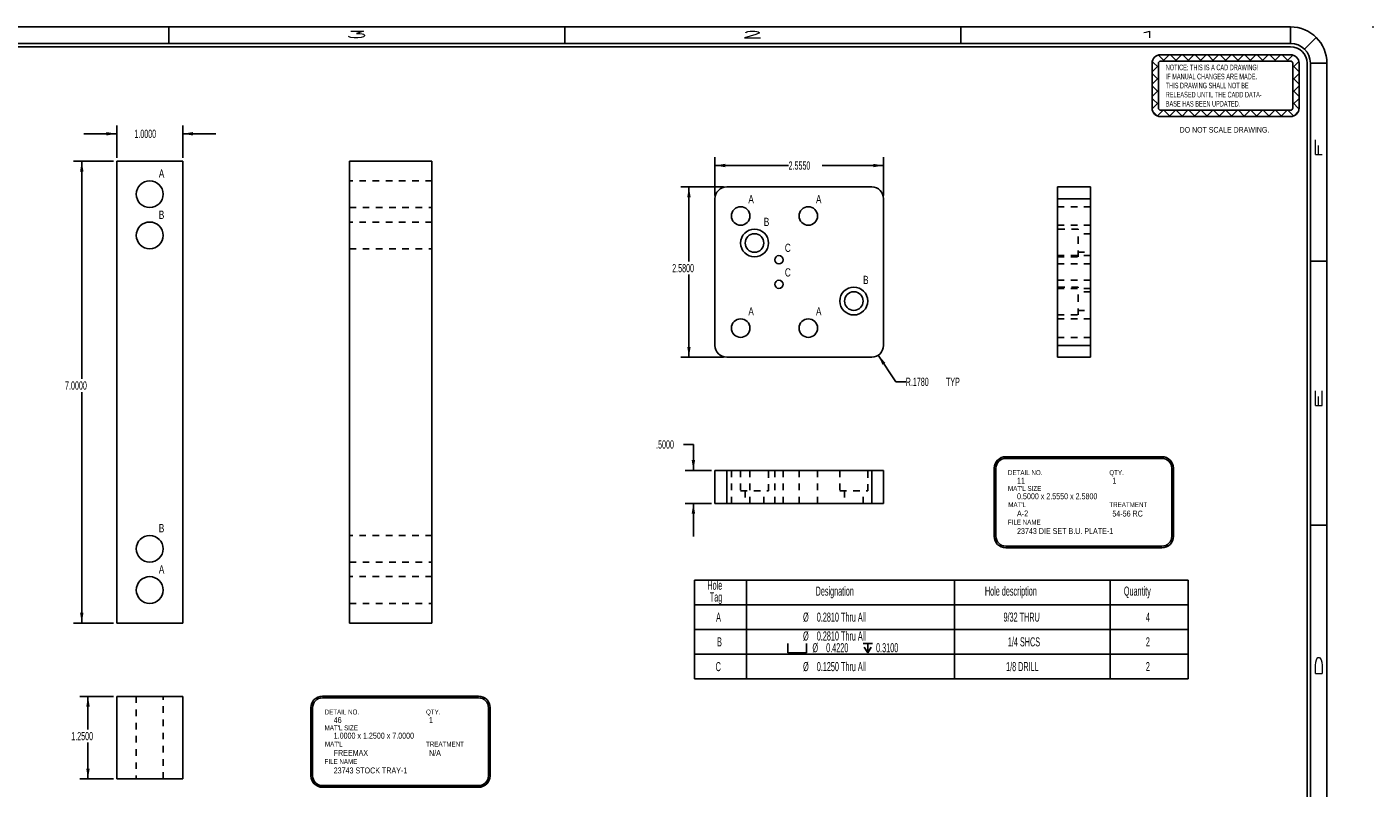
# Model space of a CAD drawing. Header units: inches. Extents: x 1802 to 2468, y -208 to -72.
# Tile 276 of 595: x 2084 to 2104, y -146 to -135. Entities that reach past the tile are written whole.
import ezdxf

# ---------------------------------------------------------------- set-up
doc = ezdxf.new("R2010")
doc.units = ezdxf.units.IN
doc.header["$LTSCALE"] = 0.5
doc.header["$MEASUREMENT"] = 0
doc.linetypes.add('HIDDEN', pattern=[0.225, 0.15, -0.075])
for name, color, linetype in [('DSS-M-S', 53, 'Continuous'), ('SID-M-D', 42, 'Continuous'), ('SID-M-H', 4, 'HIDDEN'), ('SID-M-M', 233, 'Continuous'), ('SID-M-S', 105, 'Continuous')]:
    doc.layers.add(name, color=color, linetype=linetype)
doc.styles.add('R', font='ROMAND.SHX')
doc.styles.add('SLDTEXTSTYLE0', font='TXT', dxfattribs={"width": 0.595745})
doc.styles.add('SLDTEXTSTYLE1', font='TXT', dxfattribs={"width": 0.744681})

# ---------------------------------------------------------------- blocks, each defined once
blk = doc.blocks.new('SW_SYMBOL_HOLE_SPOT')
at = {"layer": 'SID-M-D', "color": 0}
for p, q in [((0, 34.4), (0, 3)), ((0, 3), (63, 3)), ((63, 3), (63, 34.4))]:
    blk.add_line(p, q, dxfattribs=at)
blk = doc.blocks.new('SW_SYMBOL_HOLE_DEPTH')
at = {"layer": 'SID-M-D', "color": 0}
for p, q in [((0, 34.4), (31.5, 34.4)), ((3.9, 21.9), (15.7, 3)), ((15.7, 34.4), (15.7, 3)), ((27.6, 21.9), (15.7, 3))]:
    blk.add_line(p, q, dxfattribs=at)
blk = doc.blocks.new('SW_NOTE_0')
at = {"layer": 'DSS-M-S', "color": 0, "insert": (0, 0.11), "char_height": 0.08504, "attachment_point": 1, "style": 'SLDTEXTSTYLE0'}
blk.add_mtext('RELEASED UNTIL THE CADD DATA-', dxfattribs=at)
blk = doc.blocks.new('SW_NOTE_0_1')
at = {"layer": 'DSS-M-S', "color": 0, "insert": (0, 0.11), "char_height": 0.08504, "attachment_point": 1, "style": 'SLDTEXTSTYLE0'}
blk.add_mtext('BASE HAS BEEN UPDATED.', dxfattribs=at)
blk = doc.blocks.new('SW_NOTE_0_2')
at = {"layer": 'DSS-M-S', "color": 0, "insert": (0.872, 0.11), "char_height": 0.08504, "attachment_point": 2, "style": 'SLDTEXTSTYLE1'}
blk.add_mtext('DO NOT SCALE DRAWING.', dxfattribs=at)
blk = doc.blocks.new('SW_NOTE_0_3')
at = {"layer": 'DSS-M-S', "color": 0, "insert": (0, 0.11), "char_height": 0.08504, "attachment_point": 1, "style": 'SLDTEXTSTYLE0'}
blk.add_mtext('THIS DRAWING SHALL NOT BE', dxfattribs=at)
blk = doc.blocks.new('SW_NOTE_0_4')
at = {"layer": 'DSS-M-S', "color": 0, "insert": (0, 0.11), "char_height": 0.08504, "attachment_point": 1, "style": 'SLDTEXTSTYLE0'}
blk.add_mtext('IF MANUAL CHANGES ARE MADE.', dxfattribs=at)
blk = doc.blocks.new('SW_NOTE_0_5')
at = {"layer": 'DSS-M-S', "color": 0, "insert": (0, 0.11), "char_height": 0.08504, "attachment_point": 1, "style": 'SLDTEXTSTYLE0'}
blk.add_mtext('NOTICE: THIS IS A CAD DRAWING!', dxfattribs=at)
blk = doc.blocks.new('DMBLK256')
at = {"layer": 'DSS-M-S', "color": 8}
for p, q in [((-0.89, 0.409), (-0.982, 0.501)), ((-0.949, 0.505), (1.022, 0.505)), ((-0.949, 0.409), (1.022, 0.409)), ((-0.916, 0.409), (-0.82, 0.505)), ((-0.702, 0.409), (-0.798, 0.505)), ((-0.728, 0.409), (-0.633, 0.505)), ((-0.514, 0.409), (-0.61, 0.505)), ((-0.54, 0.409), (-0.445, 0.505)), ((-0.327, 0.409), (-0.422, 0.505)), ((-0.352, 0.409), (-0.257, 0.505)), ((-0.139, 0.409), (-0.234, 0.505)), ((-0.165, 0.409), (-0.069, 0.505)), ((0.049, 0.409), (-0.046, 0.505)), ((0.023, 0.409), (0.119, 0.505)), ((0.237, 0.409), (0.142, 0.505)), ((0.211, 0.409), (0.307, 0.505)), ((0.425, 0.409), (0.329, 0.505)), ((0.399, 0.409), (0.495, 0.505)), ((0.613, 0.409), (0.517, 0.505)), ((0.587, 0.409), (0.683, 0.505)), ((0.801, 0.409), (0.705, 0.505)), ((0.775, 0.409), (0.871, 0.505)), ((0.989, 0.409), (0.893, 0.505)), ((0.963, 0.409), (1.054, 0.501)), ((-1.077, -0.303), (-1.077, 0.377)), ((-1.077, 0.248), (-0.981, 0.344)), ((-0.981, 0.124), (-1.077, 0.22)), ((-0.981, 0.312), (-1.074, 0.405)), ((-0.981, -0.303), (-0.981, 0.377)), ((1.054, 0.312), (1.147, 0.405)), ((1.054, 0.377), (1.054, -0.303)), ((1.15, 0.248), (1.054, 0.344)), ((1.054, 0.124), (1.15, 0.22)), ((1.15, 0.377), (1.15, -0.303)), ((-1.077, 0.06), (-0.981, 0.156)), ((-0.981, -0.064), (-1.077, 0.032)), ((1.15, 0.06), (1.054, 0.156)), ((1.054, -0.064), (1.15, 0.032)), ((-1.077, -0.128), (-0.981, -0.032)), ((-0.981, -0.251), (-1.077, -0.156)), ((1.15, -0.128), (1.054, -0.032)), ((1.054, -0.251), (1.15, -0.156)), ((-1.076, -0.315), (-0.981, -0.22)), ((-1.001, -0.42), (-1.066, -0.355)), ((-0.995, -0.422), (-0.908, -0.335)), ((1.022, -0.335), (-0.949, -0.335)), ((-0.802, -0.431), (-0.898, -0.335)), ((-0.816, -0.431), (-0.721, -0.335)), ((-0.614, -0.431), (-0.71, -0.335)), ((-0.628, -0.431), (-0.533, -0.335)), ((-0.426, -0.431), (-0.522, -0.335)), ((-0.44, -0.431), (-0.345, -0.335)), ((-0.239, -0.431), (-0.334, -0.335)), ((-0.252, -0.431), (-0.157, -0.335)), ((-0.051, -0.431), (-0.146, -0.335)), ((-0.065, -0.431), (0.031, -0.335)), ((0.137, -0.431), (0.042, -0.335)), ((0.123, -0.431), (0.219, -0.335)), ((0.325, -0.431), (0.23, -0.335)), ((0.311, -0.431), (0.407, -0.335)), ((0.513, -0.431), (0.417, -0.335)), ((0.499, -0.431), (0.595, -0.335)), ((0.701, -0.431), (0.605, -0.335)), ((0.687, -0.431), (0.783, -0.335)), ((0.889, -0.431), (0.793, -0.335)), ((0.875, -0.431), (0.971, -0.335)), ((1.068, -0.422), (0.981, -0.335)), ((1.149, -0.315), (1.054, -0.22)), ((1.074, -0.42), (1.139, -0.355)), ((1.022, -0.431), (-0.949, -0.431))]:
    blk.add_line(p, q, dxfattribs=at)
for centre, radius, start, end in [((-0.949, 0.377), 0.128, 90, 180), ((-0.949, 0.377), 0.0319, 90, 180), ((1.022, 0.377), 0.128, 0, 90), ((1.022, 0.377), 0.0319, 0, 90), ((-0.949, -0.303), 0.128, 180, 270), ((-0.949, -0.303), 0.0319, 180, 270), ((1.022, -0.303), 0.0319, 270, 0), ((1.022, -0.303), 0.128, 270, 0)]:
    blk.add_arc(centre, radius, start, end, dxfattribs=at)
at = {"layer": 'DSS-M-S', "color": 154}
for name, p in [('SW_NOTE_0_5', (-0.87, 0.246)), ('SW_NOTE_0_4', (-0.87, 0.108)), ('SW_NOTE_0_3', (-0.87, -0.029)), ('SW_NOTE_0', (-0.87, -0.167)), ('SW_NOTE_0_1', (-0.87, -0.305)), ('SW_NOTE_0_2', (-0.852, -0.7))]:
    blk.add_blockref(name, p, dxfattribs=at)
blk = doc.blocks.new('*U9')
at = {"layer": 'SID-M-D'}
blk.add_point((1.25, 22.55), dxfattribs=at)
at = {"layer": 'SID-M-S'}
for p, q in [((0, 22.55), (-34, 22.55)), ((-17, 22.55), (-17, 22.3)), ((-11, 22.55), (-11, 22.3)), ((-5, 22.55), (-5, 22.3)), ((0, 22.3), (0, 22.55)), ((0, 22.3), (-34, 22.3)), ((0, 22.25), (-34, 22.25)), ((0.212, 22.212), (0.389, 22.389)), ((0.25, 0), (0.25, 22)), ((0.3, 0), (0.3, 22)), ((0.3, 22), (0.55, 22)), ((0.55, 0), (0.55, 22)), ((0.3, 19), (0.55, 19)), ((0.3, 15), (0.55, 15))]:
    blk.add_line(p, q, dxfattribs=at)
for radius, start in [(0.55, 360), (0.3, 360), (0.25, 0)]:
    blk.add_arc((0, 22), radius, start, 90, dxfattribs=at)
blk.add_blockref('DMBLK256', (-1.022, 21.623), dxfattribs=at)
at = {"layer": 'SID-M-D', "style": 'R', "width": 4}
for s, p in [('3', (-14.327, 22.386)), ('2', (-8.327, 22.386)), ('1', (-2.327, 22.386))]:
    blk.add_text(s, height=0.1, dxfattribs=at).set_placement(p)
for s, p in [('F', (0.476, 20.547)), ('E', (0.476, 16.743)), ('D', (0.476, 12.681))]:
    blk.add_text(s, height=0.1, rotation=90, dxfattribs=at).set_placement(p)

msp = doc.modelspace()

# ---------------------------------------------------------------- linework, layer by layer
at = {"layer": 'SID-M-D'}
for p, q in [((2085.15742, -136.53252), (2085.15742, -136.04181)), ((2086.15742, -136.53252), (2086.15742, -136.04181)), ((2085.15742, -136.16681), (2084.65742, -136.16681)), ((2086.15742, -136.16681), (2086.65742, -136.16681)), ((2085.10742, -136.58252), (2084.5028, -136.58252)), ((2084.6278, -136.58252), (2084.6278, -139.88249)), ((2094.22315, -137.10033), (2094.22315, -136.52247)), ((2094.22315, -136.64747), (2095.33902, -136.64747)), ((2096.77815, -136.64747), (2095.847, -136.64747)), ((2096.77815, -137.10033), (2096.77815, -136.52247)), ((2094.35115, -136.97233), (2093.70445, -136.97233)), ((2093.82945, -136.97233), (2093.82945, -138.10303)), ((2093.82945, -139.55233), (2093.82945, -138.30146)), ((2096.69831, -139.52281), (2096.96465, -139.92568)), ((2094.35115, -139.55233), (2093.70445, -139.55233)), ((2096.96465, -139.92568), (2097.11465, -139.92568)), ((2084.6278, -143.58252), (2084.6278, -140.08093)), ((2093.74689, -140.87492), (2093.89689, -140.87492)), ((2093.89689, -140.87492), (2093.89689, -141.26924)), ((2094.17315, -141.26924), (2093.77189, -141.26924)), ((2094.17315, -141.76924), (2093.77189, -141.76924)), ((2093.89689, -141.76924), (2093.89689, -142.26924)), ((2085.10742, -143.58252), (2084.5028, -143.58252)), ((2085.10742, -144.69434), (2084.59694, -144.69434)), ((2084.72194, -144.69434), (2084.72194, -145.19649)), ((2084.72194, -145.94434), (2084.72194, -145.39492)), ((2085.10742, -145.94434), (2084.59694, -145.94434))]:
    msp.add_line(p, q, dxfattribs=at)
at = {"layer": 'SID-M-D', "color": 0}
for p, q in [((2093.91518, -142.93035), (2093.91518, -143.30535)), ((2093.91518, -142.93035), (2094.70258, -142.93035)), ((2094.70258, -142.93035), (2094.70258, -143.30535)), ((2094.70258, -142.93035), (2097.85219, -142.93035)), ((2097.85219, -142.93035), (2097.85219, -143.30535)), ((2097.85219, -142.93035), (2100.21439, -142.93035)), ((2100.21439, -142.93035), (2100.21439, -143.30535)), ((2100.21439, -142.93035), (2101.39549, -142.93035)), ((2101.39549, -142.93035), (2101.39549, -143.30535)), ((2093.91518, -143.30535), (2094.70258, -143.30535)), ((2093.91518, -143.30535), (2093.91518, -143.68035)), ((2094.70258, -143.30535), (2097.85219, -143.30535)), ((2094.70258, -143.30535), (2094.70258, -143.68035)), ((2097.85219, -143.30535), (2100.21439, -143.30535)), ((2097.85219, -143.30535), (2097.85219, -143.68035)), ((2100.21439, -143.30535), (2101.39549, -143.30535)), ((2100.21439, -143.30535), (2100.21439, -143.68035)), ((2101.39549, -143.30535), (2101.39549, -143.68035)), ((2093.91518, -143.68035), (2093.91518, -144.05535)), ((2093.91518, -143.68035), (2094.70258, -143.68035)), ((2094.70258, -143.68035), (2094.70258, -144.05535)), ((2094.70258, -143.68035), (2097.85219, -143.68035)), ((2097.85219, -143.68035), (2097.85219, -144.05535)), ((2097.85219, -143.68035), (2100.21439, -143.68035)), ((2100.21439, -143.68035), (2100.21439, -144.05535)), ((2100.21439, -143.68035), (2101.39549, -143.68035)), ((2101.39549, -143.68035), (2101.39549, -144.05535)), ((2093.91518, -144.05535), (2093.91518, -144.43035)), ((2093.91518, -144.05535), (2094.70258, -144.05535)), ((2094.70258, -144.05535), (2094.70258, -144.43035)), ((2094.70258, -144.05535), (2097.85219, -144.05535)), ((2097.85219, -144.05535), (2097.85219, -144.43035)), ((2097.85219, -144.05535), (2100.21439, -144.05535)), ((2100.21439, -144.05535), (2100.21439, -144.43035)), ((2100.21439, -144.05535), (2101.39549, -144.05535)), ((2101.39549, -144.05535), (2101.39549, -144.43035)), ((2093.91518, -144.43035), (2094.70258, -144.43035)), ((2094.70258, -144.43035), (2097.85219, -144.43035)), ((2097.85219, -144.43035), (2100.21439, -144.43035)), ((2100.21439, -144.43035), (2101.39549, -144.43035))]:
    msp.add_line(p, q, dxfattribs=at)
at = {"layer": 'SID-M-D'}
for points in [[(2085.15742, -136.16681), (2085.00142, -136.14081), (2085.00142, -136.19281)], [(2086.15742, -136.16681), (2086.31342, -136.19281), (2086.31342, -136.14081)], [(2084.6278, -136.58252), (2084.6018, -136.73852), (2084.6538, -136.73852)], [(2094.22315, -136.64747), (2094.37915, -136.67347), (2094.37915, -136.62147)], [(2096.77815, -136.64747), (2096.62215, -136.62147), (2096.62215, -136.67347)], [(2093.82945, -136.97233), (2093.80345, -137.12833), (2093.85545, -137.12833)], [(2093.82945, -139.55233), (2093.85545, -139.39633), (2093.80345, -139.39633)], [(2096.69831, -139.52281), (2096.76266, -139.66728), (2096.80603, -139.6386)], [(2093.89689, -141.26924), (2093.92289, -141.11324), (2093.87089, -141.11324)], [(2093.89689, -141.76924), (2093.87089, -141.92524), (2093.92289, -141.92524)], [(2084.6278, -143.58252), (2084.6538, -143.42652), (2084.6018, -143.42652)], [(2084.72194, -144.69434), (2084.69594, -144.85034), (2084.74794, -144.85034)], [(2084.72194, -145.94434), (2084.74794, -145.78834), (2084.69594, -145.78834)]]:
    msp.add_solid(points, dxfattribs=at)
at = {"layer": 'SID-M-H'}
for p, q in [((2089.93513, -136.87952), (2088.68513, -136.87952)), ((2088.68513, -137.28552), (2089.93513, -137.28552)), ((2099.41617, -137.15033), (2099.91617, -137.15033)), ((2099.91617, -137.27183), (2099.41617, -137.27183)), ((2089.93513, -137.50439), (2088.68513, -137.50439)), ((2099.41617, -137.55283), (2099.91617, -137.55283)), ((2099.72617, -137.61133), (2099.41617, -137.61133)), ((2099.72617, -137.82233), (2099.72617, -137.61133)), ((2099.91617, -137.68183), (2099.72617, -137.68183)), ((2088.68513, -137.91064), (2089.93513, -137.91064)), ((2099.72617, -138.03333), (2099.72617, -137.82233)), ((2099.91617, -138.01358), (2099.41617, -138.01358)), ((2099.41617, -138.03333), (2099.72617, -138.03333)), ((2099.72617, -137.96283), (2099.91617, -137.96283)), ((2099.41617, -138.13858), (2099.91617, -138.13858)), ((2099.91617, -138.38607), (2099.41617, -138.38607)), ((2099.72617, -138.49133), (2099.41617, -138.49133)), ((2099.41617, -138.51107), (2099.91617, -138.51107)), ((2099.72617, -138.70233), (2099.72617, -138.49133)), ((2099.91617, -138.56183), (2099.72617, -138.56183)), ((2099.72617, -138.91333), (2099.72617, -138.70233)), ((2099.41617, -138.91333), (2099.72617, -138.91333)), ((2099.72617, -138.84283), (2099.91617, -138.84283)), ((2099.91617, -138.97183), (2099.41617, -138.97183)), ((2099.41617, -139.25283), (2099.91617, -139.25283)), ((2099.41617, -139.37433), (2099.91617, -139.37433)), ((2094.40115, -141.26924), (2094.40115, -141.76924)), ((2094.47265, -141.26924), (2094.47265, -141.76924)), ((2094.61215, -141.26924), (2094.61215, -141.57924)), ((2094.75365, -141.76924), (2094.75365, -141.26924)), ((2095.03415, -141.57924), (2095.03415, -141.26924)), ((2095.13065, -141.26924), (2095.13065, -141.76924)), ((2095.25565, -141.76924), (2095.25565, -141.26924)), ((2095.49765, -141.26924), (2095.49765, -141.76924)), ((2095.77865, -141.76924), (2095.77865, -141.26924)), ((2096.11715, -141.26924), (2096.11715, -141.57924)), ((2096.53915, -141.57924), (2096.53915, -141.26924)), ((2096.60015, -141.26924), (2096.60015, -141.76924)), ((2094.61215, -141.57924), (2095.03415, -141.57924)), ((2094.68265, -141.57924), (2094.68265, -141.76924)), ((2094.96365, -141.76924), (2094.96365, -141.57924)), ((2096.11715, -141.57924), (2096.53915, -141.57924)), ((2096.18765, -141.57924), (2096.18765, -141.76924)), ((2096.46865, -141.76924), (2096.46865, -141.57924)), ((2089.93513, -142.25439), (2088.68513, -142.25439)), ((2088.68513, -142.66064), (2089.93513, -142.66064)), ((2089.93513, -142.87952), (2088.68513, -142.87952)), ((2088.68513, -143.28552), (2089.93513, -143.28552)), ((2085.45429, -144.69434), (2085.45429, -145.94434)), ((2085.45442, -144.69434), (2085.45442, -145.94434)), ((2085.86042, -145.94434), (2085.86042, -144.69434)), ((2085.86054, -145.94434), (2085.86054, -144.69434))]:
    msp.add_line(p, q, dxfattribs=at)
at = {"layer": 'SID-M-M'}
for p, q in [((2098.63171, -141.06205), (2100.99769, -141.06205)), ((2098.63171, -141.08705), (2100.99769, -141.08705)), ((2098.45671, -141.23705), (2098.45671, -142.26758)), ((2098.48171, -141.23705), (2098.48171, -142.26758)), ((2101.14769, -141.23705), (2101.14769, -142.26758)), ((2101.17269, -141.23705), (2101.17269, -142.26758)), ((2098.63171, -142.41758), (2100.99769, -142.41758)), ((2098.63171, -142.44258), (2100.99769, -142.44258)), ((2088.27567, -144.69076), (2090.64166, -144.69076)), ((2088.27567, -144.71576), (2090.64166, -144.71576)), ((2088.10067, -144.86576), (2088.10067, -145.89629)), ((2088.12567, -144.86576), (2088.12567, -145.89629)), ((2090.79166, -144.86576), (2090.79166, -145.89629)), ((2090.81666, -144.86576), (2090.81666, -145.89629)), ((2088.27567, -146.04629), (2090.64166, -146.04629)), ((2088.27567, -146.07129), (2090.64166, -146.07129))]:
    msp.add_line(p, q, dxfattribs=at)
for centre, radius, start, end in [((2098.63171, -141.23705), 0.175, 90, 180), ((2098.63171, -141.23705), 0.15, 90, 180), ((2100.99769, -141.23705), 0.175, 0, 90), ((2100.99769, -141.23705), 0.15, 0, 90), ((2098.63171, -142.26758), 0.175, 180, 270), ((2098.63171, -142.26758), 0.15, 180, 270), ((2100.99769, -142.26758), 0.15, 270, 0), ((2100.99769, -142.26758), 0.175, 270, 0), ((2088.27567, -144.86576), 0.175, 90, 180), ((2088.27567, -144.86576), 0.15, 90, 180), ((2090.64166, -144.86576), 0.175, 0, 90), ((2090.64166, -144.86576), 0.15, 0, 90), ((2088.27567, -145.89629), 0.175, 180, 270), ((2088.27567, -145.89629), 0.15, 180, 270), ((2090.64166, -145.89629), 0.15, 270, 0), ((2090.64166, -145.89629), 0.175, 270, 0)]:
    msp.add_arc(centre, radius, start, end, dxfattribs=at)
at = {"layer": 'SID-M-S'}
for p, q in [((2086.15742, -136.58252), (2085.15742, -136.58252)), ((2085.15742, -136.58252), (2085.15742, -143.58252)), ((2086.15742, -143.58252), (2086.15742, -136.58252)), ((2088.68513, -143.58252), (2088.68513, -136.58252)), ((2088.68513, -136.58252), (2089.93513, -136.58252)), ((2089.93513, -143.58252), (2089.93513, -136.58252)), ((2096.60015, -136.97233), (2094.40115, -136.97233)), ((2099.41617, -137.15033), (2099.41617, -136.97233)), ((2099.41617, -136.97233), (2099.91617, -136.97233)), ((2099.91617, -137.15033), (2099.91617, -136.97233)), ((2094.22315, -137.15033), (2094.22315, -139.37433)), ((2096.77815, -139.37433), (2096.77815, -137.15033)), ((2099.41617, -137.15033), (2099.91617, -137.15033)), ((2099.41617, -139.37433), (2099.41617, -137.15033)), ((2099.91617, -139.37433), (2099.91617, -137.15033)), ((2099.41617, -139.55233), (2099.41617, -139.37433)), ((2099.41617, -139.37433), (2099.91617, -139.37433)), ((2099.91617, -139.55233), (2099.91617, -139.37433)), ((2094.40115, -139.55233), (2096.60015, -139.55233)), ((2099.41617, -139.55233), (2099.91617, -139.55233)), ((2094.22315, -141.26924), (2094.22315, -141.76924)), ((2094.22315, -141.26924), (2094.40115, -141.26924)), ((2094.40115, -141.26924), (2094.40115, -141.76924)), ((2094.40115, -141.26924), (2096.60015, -141.26924)), ((2096.60015, -141.26924), (2096.60015, -141.76924)), ((2096.60015, -141.26924), (2096.77815, -141.26924)), ((2096.77815, -141.26924), (2096.77815, -141.76924)), ((2094.22315, -141.76924), (2094.40115, -141.76924)), ((2094.40115, -141.76924), (2096.60015, -141.76924)), ((2096.60015, -141.76924), (2096.77815, -141.76924)), ((2085.15742, -143.58252), (2086.15742, -143.58252)), ((2088.68513, -143.58252), (2089.93513, -143.58252)), ((2085.15742, -144.69434), (2086.15742, -144.69434)), ((2085.15742, -144.69434), (2085.15742, -145.94434)), ((2086.15742, -144.69434), (2086.15742, -145.94434)), ((2085.15742, -145.94434), (2086.15742, -145.94434))]:
    msp.add_line(p, q, dxfattribs=at)
for centre, radius in [((2085.65742, -137.08252), 0.203), ((2094.61315, -137.41233), 0.1405), ((2095.63815, -137.41233), 0.1405), ((2085.65742, -137.70752), 0.20312), ((2094.82315, -137.82233), 0.211), ((2094.82315, -137.82233), 0.1405), ((2095.19315, -138.07608), 0.0625), ((2095.19315, -138.44857), 0.0625), ((2096.32815, -138.70233), 0.211), ((2096.32815, -138.70233), 0.1405), ((2094.61315, -139.11233), 0.1405), ((2095.63815, -139.11233), 0.1405), ((2085.65742, -142.45752), 0.20312), ((2085.65742, -143.08252), 0.203)]:
    msp.add_circle(centre, radius, dxfattribs=at)
for centre, start, end in [((2094.40115, -137.15033), 90, 180), ((2096.60015, -137.15033), 0, 90), ((2094.40115, -139.37433), 180, 270), ((2096.60015, -139.37433), 270, 0)]:
    msp.add_arc(centre, 0.178, start, end, dxfattribs=at)

# ---------------------------------------------------------------- block references
at = {"layer": 'SID-M-D'}
msp.add_blockref('*U9', (2102.94756, -157.09685), dxfattribs=at)
at = {"layer": 'SID-M-D', "color": 0, "xscale": 0.004470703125, "yscale": 0.004470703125, "zscale": 0.004470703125}
for name, p in [('SW_SYMBOL_HOLE_SPOT', (2095.32912, -144.04631)), ('SW_SYMBOL_HOLE_DEPTH', (2096.46879, -144.04631))]:
    msp.add_blockref(name, p, dxfattribs=at)

# ---------------------------------------------------------------- texts
at = {"layer": 'SID-M-D', "style": 'SLDTEXTSTYLE0', "width": 0.75}
for s, height, p in [('A', 0.125, (2085.79525, -136.83206)), ('A', 0.125, (2094.72961, -137.2206)), ('A', 0.125, (2095.75461, -137.2206)), ('B', 0.125, (2085.7953, -137.45694)), ('B', 0.125, (2094.96372, -137.56435)), ('C', 0.125, (2095.28293, -137.95765)), ('C', 0.125, (2095.28293, -138.33014)), ('B', 0.125, (2096.46872, -138.44435)), ('A', 0.125, (2094.72961, -138.9206)), ('A', 0.125, (2095.75461, -138.9206)), ('DETAIL NO.', 0.075, (2098.66459, -141.33985)), ('11', 0.09, (2098.80153, -141.46913)), ('QTY.', 0.075, (2100.20083, -141.33985)), ('1', 0.09, (2100.24656, -141.46913)), ("MAT'L SIZE", 0.075, (2098.66459, -141.57996)), ("MAT'L", 0.075, (2098.66922, -141.82613)), ('0.5000 x 2.5550 x 2.5800', 0.09, (2098.80153, -141.70593)), ('TREATMENT', 0.075, (2100.20083, -141.82613)), ('A-2', 0.09, (2098.80153, -141.96717)), ('54-56 RC', 0.09, (2100.24656, -141.96824)), ('B', 0.125, (2085.7953, -142.20694)), ('FILE NAME', 0.075, (2098.66329, -142.09025)), ('23743 DIE SET B.U. PLATE-1', 0.09, (2098.80153, -142.23327)), ('A', 0.125, (2085.79525, -142.83206)), ('DETAIL NO.', 0.075, (2088.30855, -144.96856)), ('46', 0.09, (2088.44549, -145.09784)), ('QTY.', 0.075, (2089.84479, -144.96856)), ('1', 0.09, (2089.89052, -145.09784)), ("MAT'L SIZE", 0.075, (2088.30855, -145.20867)), ('1.0000 x 1.2500 x 7.0000', 0.09, (2088.44549, -145.33464)), ("MAT'L", 0.075, (2088.31318, -145.45483)), ('TREATMENT', 0.075, (2089.84479, -145.45483)), ('FILE NAME', 0.075, (2088.30726, -145.71896)), ('FREEMAX', 0.09, (2088.44549, -145.59588)), ('N/A', 0.09, (2089.89052, -145.59695)), ('23743 STOCK TRAY-1', 0.09, (2088.44549, -145.86198))]:
    msp.add_text(s, height=height, dxfattribs=at).set_placement(p)
at = {"layer": 'SID-M-D', "char_height": 0.125, "attachment_point": 1, "style": 'SLDTEXTSTYLE0'}
for s, insert in [('1.0000', (2085.42392, -136.1049)), ('2.5550', (2095.33902, -136.58556)), ('2.5800', (2093.57545, -138.14033)), ('7.0000', (2084.3738, -139.9198)), ('R.1780', (2097.11465, -139.86376)), ('TYP', (2097.72524, -139.86376)), ('.5000', (2093.33127, -140.813)), ('1.2500', (2084.46795, -145.23379))]:
    msp.add_mtext(s, dxfattribs=dict(at, insert=insert))
at = {"layer": 'SID-M-D', "color": 0, "attachment_point": 1, "style": 'SLDTEXTSTYLE0'}
for s, insert, char_height in [('Hole', (2094.10783, -142.94023), 0.137795), ('Tag', (2094.14515, -143.1184), 0.137795), ('Designation', (2095.74907, -143.02932), 0.1377953), ('Hole description', (2098.31465, -143.02932), 0.1377953), ('Quantity', (2100.42046, -143.02932), 0.137795), ('%%c', (2095.55924, -143.4237), 0.137795), ('0.2810 Thru All', (2095.76705, -143.4237), 0.1377953), ('9/32 THRU', (2098.59703, -143.4237), 0.137795), ('A', (2094.24094, -143.4237), 0.1378), ('4', (2100.75404, -143.4237), 0.1378), ('B', (2094.25615, -143.7987), 0.1378), ('%%c', (2095.55924, -143.70961), 0.137795), ('0.2810 Thru All', (2095.76705, -143.70961), 0.1377953), ('1/4 SHCS', (2098.66316, -143.7987), 0.137795), ('2', (2100.75404, -143.7987), 0.1378), ('%%c', (2095.70099, -143.88779), 0.137795), ('0.4220', (2095.90881, -143.88779), 0.137795), ('0.3100', (2096.66567, -143.88779), 0.137795), ('C', (2094.23424, -144.1737), 0.1378), ('%%c', (2095.55924, -144.1737), 0.137795), ('0.1250 Thru All', (2095.76705, -144.1737), 0.1377953), ('1/8 DRILL', (2098.63617, -144.1737), 0.137795), ('2', (2100.75404, -144.1737), 0.1378)]:
    msp.add_mtext(s, dxfattribs=dict(at, insert=insert, char_height=char_height))

doc.saveas('drawing.dxf')
